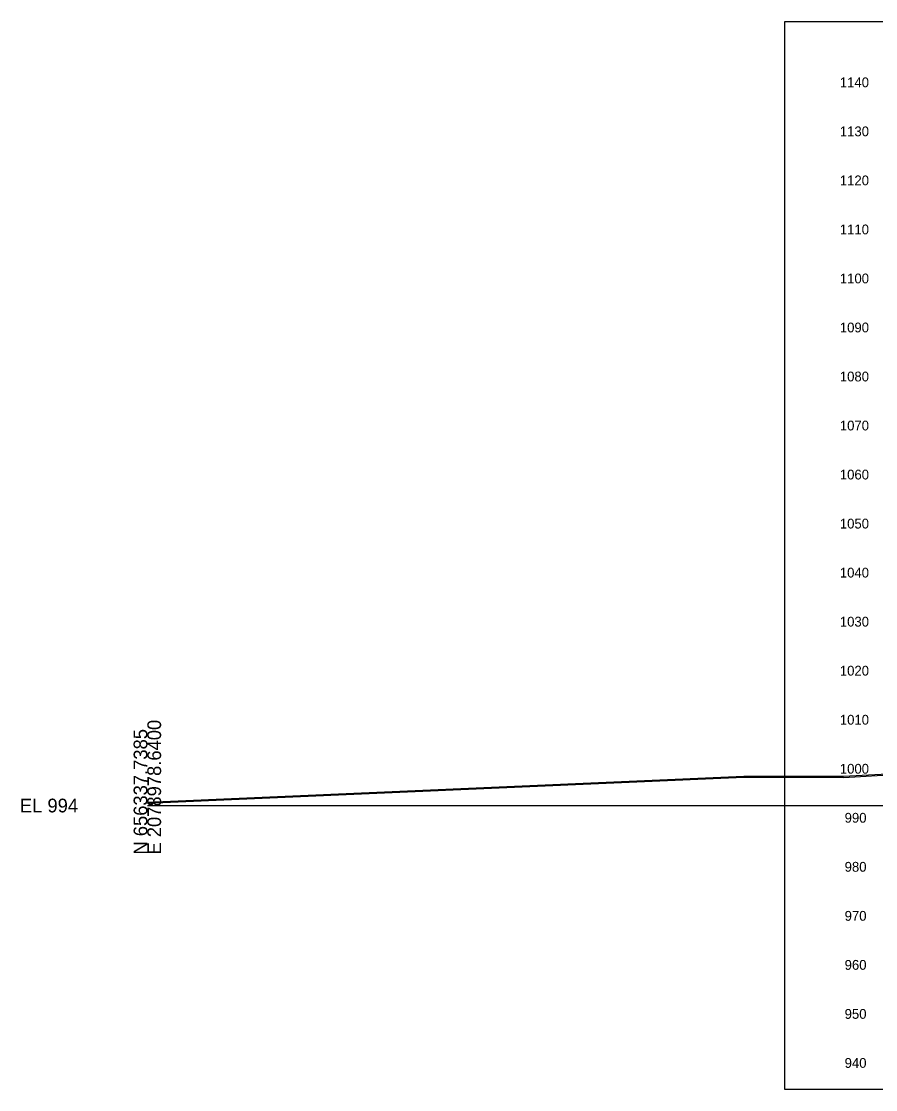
# Model space of a CAD drawing. Extents: x 1131015 to 1136271, y 133453 to 174329.
# Drawn here: x 1131014.8 to 1131189, y 163609.7 to 163827.6 of the extents above; entities that cross this region are included whole.
import ezdxf

# ---------------------------------------------------------------- set-up
doc = ezdxf.new("R2010")
doc.units = 0
for name, color, linetype in [('DESIGN - SHEET - Corner Text', 7, 'Continuous'), ('DESIGN - SHEET - Light Grid', 7, 'Continuous'), ('DESIGN - SHEET - Plot Shape', 7, 'Continuous'), ('SURVEY - GROUND - Bottom of Topsoil Layer', 7, 'Continuous'), ('SURVEY - GROUND - Top of Ground', 7, 'Continuous')]:
    doc.layers.add(name, color=color, linetype=linetype)

msp = doc.modelspace()

# ---------------------------------------------------------------- linework, layer by layer
at = {"layer": 'DESIGN - SHEET - Light Grid'}
msp.add_line((1131040.46, 163667.66), (1131340.46, 163667.66), dxfattribs=at)
at = {"layer": 'DESIGN - SHEET - Plot Shape'}
msp.add_lwpolyline([(1131170.46, 163827.6), (1131510.46, 163827.6), (1131510.46, 163609.72), (1131170.46, 163609.72)], close=True, dxfattribs=at)
at = {"layer": 'SURVEY - GROUND - Bottom of Topsoil Layer'}
for p, q in [((1131182.44, 163673.41), (1131197.61, 163674.24)), ((1131040.46, 163668.12), (1131162.11, 163673.43)), ((1131162.11, 163673.43), (1131182.44, 163673.41))]:
    msp.add_line(p, q, dxfattribs=at)
at = {"layer": 'SURVEY - GROUND - Top of Ground'}
for p, q in [((1131040.46, 163668.37), (1131162.11, 163673.68)), ((1131162.11, 163673.68), (1131182.44, 163673.66)), ((1131182.44, 163673.66), (1131197.61, 163674.49))]:
    msp.add_line(p, q, dxfattribs=at)

# ---------------------------------------------------------------- texts
at = {"layer": 'DESIGN - SHEET - Corner Text'}
for s, p in [('1140', (1131181.7, 163814.16)), ('1130', (1131181.7, 163804.16)), ('1120', (1131181.7, 163794.16)), ('1110', (1131181.7, 163784.16)), ('1100', (1131181.7, 163774.16)), ('1090', (1131181.7, 163764.16)), ('1080', (1131181.7, 163754.16)), ('1070', (1131181.7, 163744.16)), ('1060', (1131181.7, 163734.16)), ('1050', (1131181.7, 163724.16)), ('1040', (1131181.7, 163714.16)), ('1030', (1131181.7, 163704.16)), ('1020', (1131181.7, 163694.16)), ('1010', (1131181.7, 163684.16)), ('1000', (1131181.7, 163674.16)), ('990', (1131182.68, 163664.16)), ('980', (1131182.68, 163654.16)), ('970', (1131182.68, 163644.16)), ('960', (1131182.68, 163634.16)), ('950', (1131182.68, 163624.16)), ('940', (1131182.68, 163614.16))]:
    msp.add_text(s, height=2, dxfattribs=at).set_placement(p)
at = {"layer": 'DESIGN - SHEET - Light Grid'}
for s, p in [('E 2078978.6400', (1131043.26, 163657.66)), ('N 656337.7385', (1131040.46, 163657.66))]:
    msp.add_text(s, height=2.8, rotation=90, dxfattribs=at).set_placement(p)
msp.add_text('EL 994', height=2.8, dxfattribs=at).set_placement((1131014.46, 163666.26))

doc.saveas('drawing.dxf')
